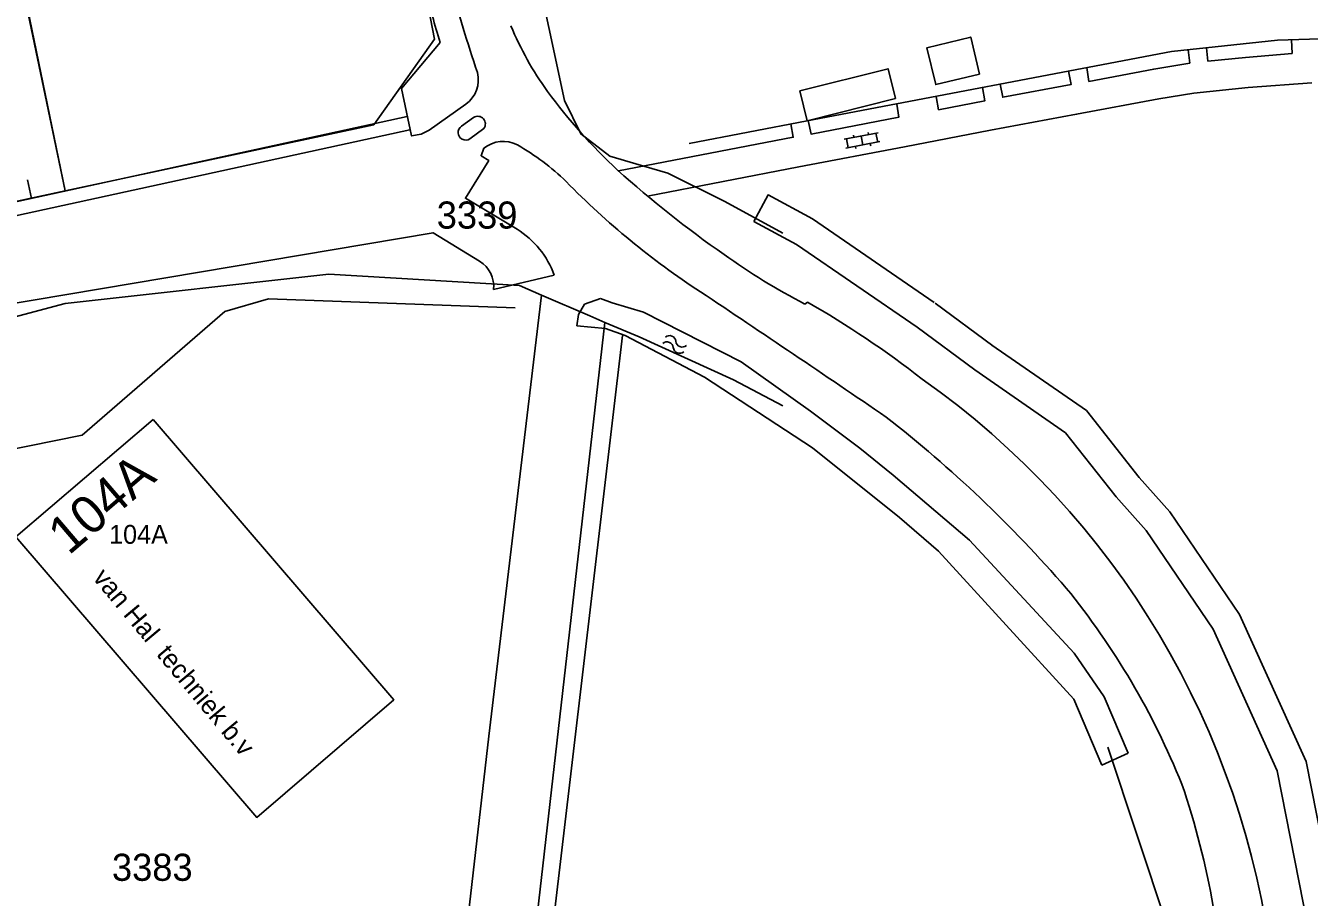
# Model space of a CAD drawing. Extents: x 148816 to 151297, y 399515 to 402500.
# Drawn here: x 151084.2 to 151169.4, y 400794.7 to 400852.6 of the extents above; entities that cross this region are included whole.
import ezdxf

# ---------------------------------------------------------------- set-up
doc = ezdxf.new("R2010")
doc.units = 0
for name, color, linetype in [('B01 Hoofdgebouw  [T] Norm', 7, 'Continuous'), ('B01 hoofgebouw', 7, 'Continuous'), ('B02 Bijgebouw  [T] Norm', 7, 'Continuous'), ('G01 perceelsgrens', 7, 'Continuous'), ('S02 Open verharding  Norm', 7, 'Continuous'), ('S05 Water  Norm', 7, 'Continuous'), ('T03 Hek raster  [D] Norm', 7, 'Continuous'), ('T04 Haag heg  [D] Gem', 7, 'Continuous'), ('T09 Insteek water  [D] Norm', 7, 'Continuous'), ('V00 Kant verharding algemeen  [T] Norm', 7, 'Continuous'), ('W10 Duiker  [T] Gem', 7, 'Continuous'), ('Z01 perceelnummer', 7, 'Continuous'), ('Z02 huisnummer', 7, 'Continuous'), ('Z02 Huisnummer  [Tekst] Norm', 7, 'Continuous')]:
    doc.layers.add(name, color=color, linetype=linetype)

msp = doc.modelspace()

# ---------------------------------------------------------------- linework, layer by layer
at = {"layer": 'B01 Hoofdgebouw  [T] Norm'}
msp.add_lwpolyline([(151092.665, 400826.437), (151108.64, 400807.828), (151099.542, 400800.018), (151083.565, 400818.649), (151092.665, 400826.437)], dxfattribs=at)
at = {"layer": 'B01 hoofgebouw'}
msp.add_lwpolyline([(151092.665, 400826.437), (151108.64, 400807.828), (151099.542, 400800.018), (151083.565, 400818.649), (151092.665, 400826.437)], dxfattribs=at)
at = {"layer": 'B02 Bijgebouw  [T] Norm'}
msp.add_lwpolyline([(151147.532, 400849.359), (151144.623, 400848.657), (151144.031, 400851.103), (151146.941, 400851.806), (151147.532, 400849.359)], dxfattribs=at)
msp.add_lwpolyline([(151135.588, 400848.231), (151136.086, 400846.26), (151141.939, 400847.738), (151141.45, 400849.711)], close=True, dxfattribs=at)
at = {"layer": 'G01 perceelsgrens'}
for points in [[(151086.838, 400841.612), (151078.425, 400882.286)], [(151105.443, 400882.227), (151111.345, 400851.678), (151107.317, 400845.995), (151086.838, 400841.612)], [(151111.904, 400878.805), (151114.122, 400871.143), (151117.893, 400857.32), (151119.982, 400847.592), (151121.07, 400845.383), (151122.984, 400843.909), (151124.716, 400843.399)], [(151124.716, 400843.399), (151126.842, 400842.773), (151130.624, 400840.888), (151134.47, 400838.795)], [(151086.838, 400841.612), (151064.704, 400836.844), (151064.55, 400836.812)], [(151077.111, 400834.814), (151081.4, 400832.689), (151086.827, 400834.131), (151104.335, 400836.07), (151116.99, 400835.315), (151118.456, 400834.681)], [(151114.942, 400805.404), (151118.456, 400834.681)], [(151118.456, 400834.681), (151121.648, 400833.3), (151122.66, 400832.861)], [(151115.828, 400773.159), (151122.66, 400832.861)], [(151122.66, 400832.861), (151124.932, 400831.908), (151131.19, 400829.066), (151134.47, 400827.333)], [(151089.584, 400760.712), (151111.737, 400777.409), (151114.942, 400805.404)]]:
    msp.add_lwpolyline(points, dxfattribs=at)
at = {"layer": 'S02 Open verharding  Norm'}
for p, q in [((151138.539, 400845.024), (151140.798, 400845.458)), ((151140.132, 400845.482), (151140.16, 400845.335)), ((151140.764, 400844.84), (151140.651, 400845.429)), ((151138.653, 400844.434), (151140.911, 400844.868)), ((151138.8, 400844.463), (151138.687, 400845.052)), ((151139.149, 400845.294), (151139.178, 400845.146)), ((151139.291, 400844.557), (151139.319, 400844.41)), ((151139.669, 400845.241), (151139.782, 400844.651)), ((151140.273, 400844.746), (151140.301, 400844.598))]:
    msp.add_line(p, q, dxfattribs=at)
at = {"layer": 'S05 Water  Norm'}
for centre, start, end in [((151126.944, 400831.571), 6.02994, 129.88497), ((151126.775, 400831.154), 6.02994, 129.88497), ((151127.621, 400831.243), 186.02994, 309.88497), ((151127.79, 400831.66), 186.02994, 309.88497)]:
    msp.add_arc(centre, 0.425, start, end, dxfattribs=at)
at = {"layer": 'T03 Hek raster  [D] Norm'}
msp.add_lwpolyline([(151128.247, 400844.744), (151136.086, 400846.26), (151160.264, 400850.847), (151167.308, 400851.606), (151174.406, 400851.817), (151181.063, 400851.514), (151187.737, 400850.719), (151190.453, 400850.461)], dxfattribs=at)
at = {"layer": 'T04 Haag heg  [D] Gem'}
msp.add_line((151086.838, 400841.612), (151084.181, 400854.32), dxfattribs=at)
msp.add_lwpolyline([(151071.763, 400822.114), (151087.952, 400825.379), (151097.43, 400833.591), (151100.327, 400834.43), (151116.711, 400833.836)], dxfattribs=at)
at = {"layer": 'T09 Insteek water  [D] Norm'}
for p, q in [((151132.535, 400839.569), (151135.383, 400838.035)), ((151136.426, 400839.746), (151144.52, 400834.199)), ((151135.383, 400838.035), (151143.389, 400832.549)), ((151122.36, 400834.448), (151121.296, 400834.085)), ((151123.149, 400834.175), (151122.36, 400834.448)), ((151121.296, 400834.085), (151120.895, 400833.397)), ((151123.149, 400834.175), (151125.21, 400833.555)), ((151125.21, 400833.555), (151131.708, 400830.252)), ((151144.58, 400834.156), (151148.4, 400831.324)), ((151120.895, 400833.397), (151120.799, 400832.635)), ((151120.799, 400832.635), (151122.705, 400832.471)), ((151123.825, 400831.997), (151115.205, 400759.025)), ((151122.705, 400832.471), (151124.003, 400831.998)), ((151124.003, 400831.998), (151129.279, 400829.245)), ((151143.389, 400832.549), (151147.209, 400829.717)), ((151148.348, 400831.361), (151154.619, 400827.015)), ((151131.708, 400830.252), (151136.302, 400826.986)), ((151129.279, 400829.245), (151136.448, 400824.55)), ((151147.209, 400829.717), (151153.233, 400825.542)), ((151136.302, 400826.986), (151139.571, 400824.522)), ((151154.619, 400827.015), (151158.117, 400822.577)), ((151153.233, 400825.542), (151156.584, 400821.291)), ((151136.448, 400824.55), (151142.22, 400819.922)), ((151139.571, 400824.522), (151141.793, 400822.737)), ((151141.793, 400822.737), (151146.852, 400818.408)), ((151158.117, 400822.577), (151160.157, 400820.29)), ((151156.584, 400821.291), (151158.576, 400819.058)), ((151142.22, 400819.922), (151144.801, 400817.682)), ((151160.157, 400820.29), (151164.787, 400813.482)), ((151158.576, 400819.058), (151163.036, 400812.5)), ((151146.852, 400818.408), (151153.814, 400810.92)), ((151144.801, 400817.682), (151153.787, 400807.874)), ((151164.787, 400813.482), (151169.209, 400803.728)), ((151163.036, 400812.5), (151167.291, 400803.114)), ((151153.814, 400810.92), (151155.791, 400808.015)), ((151155.791, 400808.015), (151157.388, 400804.289)), ((151153.787, 400807.874), (151155.639, 400803.492)), ((151155.639, 400803.492), (151157.388, 400804.289)), ((151169.209, 400803.728), (151171.391, 400792.609)), ((151167.291, 400803.114), (151169.391, 400792.412))]:
    msp.add_line(p, q, dxfattribs=at)
msp.add_lwpolyline([(151132.535, 400839.569), (151133.484, 400841.33), (151136.426, 400839.746)], dxfattribs=at)
at = {"layer": 'V00 Kant verharding algemeen  [T] Norm'}
for p, q in [((151109.153, 400848.386), (151111.721, 400851.458)), ((151113.144, 400845.891), (151113.942, 400846.475)), ((151113.694, 400845.059), (151114.616, 400845.733)), ((151136.101, 400834.225), (151135.932, 400834.09))]:
    msp.add_line(p, q, dxfattribs=at)
for points in [[(151168.224, 400851.633), (151168.286, 400850.711)], [(151161.383, 400850.968), (151161.481, 400850.079)], [(151162.685, 400850.215), (151162.6, 400851.099)], [(151168.286, 400850.711), (151165.174, 400850.465), (151162.685, 400850.215)], [(151154.782, 400848.872), (151154.647, 400849.782)], [(151161.481, 400850.079), (151159.091, 400849.69), (151154.782, 400848.872)], [(151153.428, 400849.55), (151153.6, 400848.656), (151149.061, 400847.813), (151148.895, 400848.69)], [(151113.435, 400847.357), (151110.986, 400845.627), (151110.466, 400845.369), (151109.826, 400845.253), (151109.153, 400848.386)], [(151125.485, 400841.259), (151135.534, 400843.202), (151142.547, 400844.53), (151148.252, 400845.623), (151153.969, 400846.69), (151159.437, 400847.72), (151161.746, 400848.096), (151165.351, 400848.473), (151169.581, 400848.781)], [(151144.64, 400847.869), (151144.811, 400846.991), (151147.88, 400847.588), (151147.711, 400848.466)], [(151142.035, 400847.351), (151142.173, 400846.495), (151136.34, 400845.374), (151136.154, 400846.277)], [(151050.857, 400833.742), (151109.521, 400846.529)], [(151109.705, 400845.653), (151053.383, 400833.368)], [(151135.006, 400846.051), (151135.158, 400845.166), (151123.564, 400842.924)], [(151114.624, 400844.426), (151114.436, 400843.937), (151114.946, 400843.609), (151113.399, 400841.115), (151116.823, 400839.054)], [(151084.605, 400841.096), (151084.329, 400842.336)], [(151114.339, 400836.932), (151111.257, 400838.824), (151058.136, 400829.875), (151055.188, 400829.344), (151051.268, 400828.545)], [(151119.297, 400836.011), (151115.272, 400835.054)]]:
    msp.add_lwpolyline(points, dxfattribs=at)
for centre, radius, start, end in [((151205.952, 400880.417), 98.58, 194.98466, 197.08306), ((151205.952, 400880.417), 96.84, 194.98466, 198.6462), ((151136.359, 400860.817), 21.581, 202.47561, 215.75846), ((151112.247, 400848.974), 2.006, 306.299, 13.87519), ((151148.756, 400870.161), 37.102, 216.28083, 227.10454), ((151114.214, 400846.045), 0.509, 322.13053, 122.37071), ((151113.413, 400845.471), 0.499, 122.61346, 304.32055), ((151115.9, 400842.89), 1.997, 61.73591, 129.72612), ((151109.135, 400830.974), 15.699, 45.7794, 60.58279), ((151171.672, 400896.477), 71.987, 227.99938, 235.17928), ((151157.479, 400878.686), 52.228, 224.2753, 236.95081), ((151113.685, 400833.975), 5.97, 19.93605, 58.2871), ((151113.315, 400835.253), 1.967, 354.20501, 58.63184), ((151156.378, 400873.47), 44.371, 234.42754, 242.56142), ((150245.379, 399511.37), 1591.393, 55.736625, 56.272242), ((151103.412, 400777.376), 65.577, 52.08306, 60.10008), ((151111.622, 400783.588), 55.7, 6.80728, 54.81231), ((151088.53, 400759.033), 85.743, 40.96006, 51.99014), ((151113.836, 400783.22), 50.805, 21.97361, 39.06903), ((151111.323, 400785.162), 52.481, 0.62029, 18.97939)]:
    msp.add_arc(centre, radius, start, end, dxfattribs=at)
at = {"layer": 'W10 Duiker  [T] Gem'}
msp.add_lwpolyline([(151159.952, 400792.888), (151156.047, 400804.674)], dxfattribs=at)

# ---------------------------------------------------------------- texts
at = {"layer": 'Z01 perceelnummer'}
for s, p in [('3339', (151111.494, 400839.097)), ('3383', (151089.935, 400795.805))]:
    msp.add_text(s, height=1.8, dxfattribs=at).set_placement(p)
at = {"layer": 'Z02 huisnummer'}
msp.add_text('104A', height=2.5, rotation=40.53915, dxfattribs=at).set_placement((151087.066, 400817.367))
at = {"layer": 'Z02 Huisnummer  [Tekst] Norm'}
msp.add_text('104A', height=1.25, dxfattribs=at).set_placement((151089.745, 400818.177))
msp.add_text('van Hal  techniek b.v', height=1.25, rotation=309.85808, dxfattribs=at).set_placement((151088.608, 400815.891))

doc.saveas('drawing.dxf')
